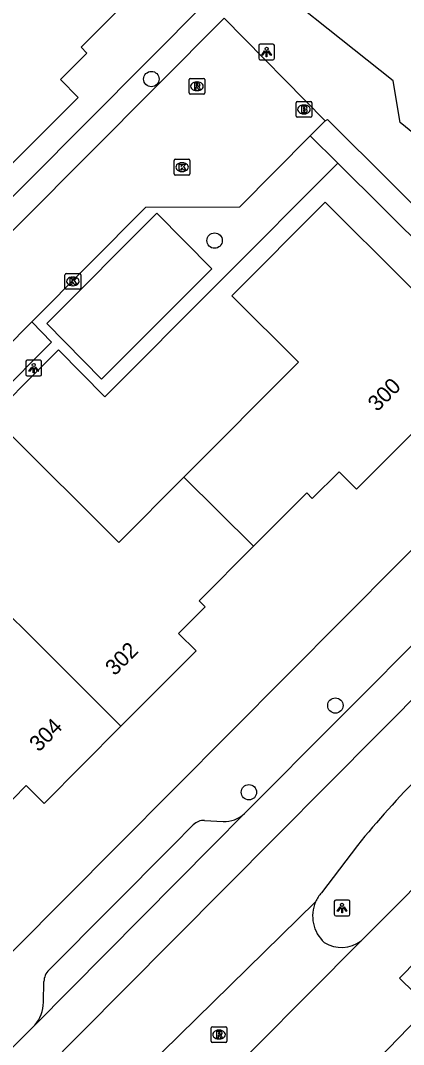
# Model space of a CAD drawing. Extents: x 157767 to 159171, y 387842 to 389425.
# Drawn here: x 158530.1 to 158554.5, y 388737.3 to 388802.6 of the extents above; entities that cross this region are included whole.
import ezdxf

# ---------------------------------------------------------------- set-up
doc = ezdxf.new("R2010")
doc.units = 0
for name, color, linetype in [('IMGEO_Boom', 7, 'Continuous'), ('IMGEO_Brandkraan', 7, 'Continuous'), ('IMGEO_Kolk', 7, 'Continuous'), ('IMGEO_Lichtpunt', 7, 'Continuous'), ('IMGEO_Loofbos', 7, 'Continuous'), ('IMGEO_Muur', 7, 'Continuous'), ('IMGEO_Pand', 7, 'Continuous'), ('IMGEO_Pand_nummerreeks', 7, 'Continuous'), ('IMGEO_Rijbaan_lokaal_gesloten', 7, 'Continuous'), ('IMGEO_Rijbaan_lokaal_open', 7, 'Continuous'), ('IMGEO_Rioolput', 7, 'Continuous'), ('IMGEO_Voetpad_open', 7, 'Continuous')]:
    doc.layers.add(name, color=color, linetype=linetype)

msp = doc.modelspace()

# ---------------------------------------------------------------- linework, layer by layer
at = {"layer": 'IMGEO_Boom'}
for centre in [(158538.423, 388798.82), (158542.453, 388788.527), (158550.142, 388758.911), (158544.636, 388753.386)]:
    msp.add_circle(centre, 0.489, dxfattribs=at)
at = {"layer": 'IMGEO_Brandkraan'}
for p, q in [((158547.639, 388796.457), (158547.639, 388797.309)), ((158547.714, 388797.383), (158548.566, 388797.383)), ((158548.64, 388797.309), (158548.64, 388796.457)), ((158548.15, 388796.603), (158548.125, 388796.603)), ((158548.127, 388797.163), (158548.152, 388797.163)), ((158548.566, 388796.383), (158547.714, 388796.383))]:
    msp.add_line(p, q, dxfattribs=at)
for points in [[(158547.639, 388796.457), (158547.639, 388797.309)], [(158547.714, 388797.383), (158548.566, 388797.383)], [(158548.64, 388797.309), (158548.64, 388796.457)], [(158547.987, 388797.083), (158547.987, 388796.683), (158548.2, 388796.683)], [(158548.218, 388797.083), (158547.987, 388797.083)], [(158548.166, 388797.002), (158548.112, 388797.002), (158548.112, 388796.926)], [(158548.112, 388796.926), (158548.165, 388796.926)], [(158548.174, 388796.85), (158548.112, 388796.85), (158548.112, 388796.769)], [(158548.112, 388796.769), (158548.174, 388796.769)], [(158548.566, 388796.383), (158547.714, 388796.383)]]:
    msp.add_lwpolyline(points, dxfattribs=at)
for centre, radius, start, end in [((158547.716, 388797.307), 0.0765, 91.55205, 178.44795), ((158547.716, 388797.307), 0.0765, 91.55205, 178.44795), ((158548.564, 388797.307), 0.0765, 1.55205, 88.44795), ((158548.564, 388797.307), 0.0765, 1.55205, 88.44795), ((158548.167, 388796.964), 0.0379, 267.82845, 90.93552), ((158548.175, 388796.809), 0.0404, 269.87594, 90.50774), ((158548.206, 388796.934), 0.251, 268.66757, 293.53466), ((158548.222, 388796.938), 0.145, 59.4692, 91.53667), ((158548.247, 388796.985), 0.0922, 285.51372, 58.15012), ((158548.252, 388796.793), 0.105, 301.31148, 78.98903), ((158547.716, 388796.459), 0.0765, 181.55205, 268.44795), ((158547.716, 388796.459), 0.0765, 181.55205, 268.44795), ((158548.564, 388796.459), 0.0765, 271.55205, 358.44795), ((158548.564, 388796.459), 0.0765, 271.55205, 358.44795)]:
    msp.add_arc(centre, radius, start, end, dxfattribs=at)
for centre, major_axis, ratio, start_param, end_param in [((158548.126, 388796.883), (-0.387, 0.002), 0.722429, 4.712389, 7.853982), ((158548.151, 388796.883), (-0.39, 0.002), 0.717154, 1.570796, 4.712389)]:
    msp.add_ellipse(centre, major_axis=major_axis, ratio=ratio, start_param=start_param, end_param=end_param, dxfattribs=at)
at = {"layer": 'IMGEO_Kolk'}
for p, q in [((158539.881, 388792.78), (158539.881, 388793.632)), ((158539.956, 388793.706), (158540.808, 388793.706)), ((158540.369, 388793.486), (158540.394, 388793.486)), ((158540.882, 388793.632), (158540.882, 388792.78)), ((158540.808, 388792.706), (158539.956, 388792.706)), ((158540.392, 388792.926), (158540.367, 388792.926)), ((158532.924, 388785.502), (158532.924, 388786.354)), ((158532.999, 388786.428), (158533.851, 388786.428)), ((158533.412, 388786.208), (158533.437, 388786.208)), ((158533.925, 388786.354), (158533.925, 388785.502)), ((158533.435, 388785.648), (158533.41, 388785.648)), ((158533.851, 388785.428), (158532.999, 388785.428))]:
    msp.add_line(p, q, dxfattribs=at)
for points in [[(158539.881, 388792.78), (158539.881, 388793.632)], [(158539.956, 388793.706), (158540.808, 388793.706)], [(158540.202, 388793.406), (158540.325, 388793.406), (158540.325, 388793.255), (158540.455, 388793.406), (158540.619, 388793.406), (158540.473, 388793.255), (158540.626, 388793.006), (158540.474, 388793.006), (158540.389, 388793.17), (158540.325, 388793.103), (158540.325, 388793.006), (158540.202, 388793.006), (158540.202, 388793.406)], [(158540.882, 388793.632), (158540.882, 388792.78)], [(158540.808, 388792.706), (158539.956, 388792.706)], [(158532.924, 388785.502), (158532.924, 388786.354)], [(158532.999, 388786.428), (158533.851, 388786.428)], [(158533.925, 388786.354), (158533.925, 388785.502)], [(158533.245, 388786.128), (158533.368, 388786.128), (158533.368, 388785.977), (158533.498, 388786.128), (158533.662, 388786.128), (158533.516, 388785.977), (158533.669, 388785.728), (158533.517, 388785.728), (158533.432, 388785.892), (158533.368, 388785.825), (158533.368, 388785.728), (158533.245, 388785.728), (158533.245, 388786.128)], [(158533.851, 388785.428), (158532.999, 388785.428)]]:
    msp.add_lwpolyline(points, dxfattribs=at)
for centre, start, end in [((158539.958, 388793.63), 91.55205, 178.44795), ((158539.958, 388793.63), 91.55205, 178.44795), ((158540.806, 388793.63), 1.55205, 88.44795), ((158540.806, 388793.63), 1.55205, 88.44795), ((158539.958, 388792.782), 181.55205, 268.44795), ((158539.958, 388792.782), 181.55205, 268.44795), ((158540.806, 388792.782), 271.55205, 358.44795), ((158540.806, 388792.782), 271.55205, 358.44795), ((158533.001, 388786.352), 91.55205, 178.44795), ((158533.001, 388786.352), 91.55205, 178.44795), ((158533.849, 388786.352), 1.55205, 88.44795), ((158533.849, 388786.352), 1.55205, 88.44795), ((158533.001, 388785.504), 181.55205, 268.44795), ((158533.001, 388785.504), 181.55205, 268.44795), ((158533.849, 388785.504), 271.55205, 358.44795), ((158533.849, 388785.504), 271.55205, 358.44795)]:
    msp.add_arc(centre, 0.0765, start, end, dxfattribs=at)
for centre, major_axis, ratio, start_param, end_param in [((158540.368, 388793.206), (-0.387, 0.002), 0.722429, 4.712389, 7.853982), ((158540.393, 388793.206), (-0.39, 0.002), 0.717154, 1.570796, 4.712389), ((158533.411, 388785.928), (-0.387, 0.002), 0.722429, 4.712389, 7.853982), ((158533.436, 388785.928), (-0.39, 0.002), 0.717154, 1.570796, 4.712389)]:
    msp.add_ellipse(centre, major_axis=major_axis, ratio=ratio, start_param=start_param, end_param=end_param, dxfattribs=at)
at = {"layer": 'IMGEO_Lichtpunt'}
for p, q in [((158545.264, 388800.948), (158545.264, 388800.141)), ((158545.264, 388800.948), (158545.264, 388800.141)), ((158546.166, 388801.043), (158545.358, 388801.043)), ((158546.166, 388801.043), (158545.358, 388801.043)), ((158546.26, 388800.141), (158546.26, 388800.948)), ((158546.26, 388800.141), (158546.26, 388800.948)), ((158545.358, 388800.047), (158546.166, 388800.047)), ((158545.358, 388800.047), (158546.166, 388800.047)), ((158530.431, 388780.809), (158530.431, 388780.002)), ((158530.431, 388780.809), (158530.431, 388780.002)), ((158531.333, 388780.904), (158530.525, 388780.904)), ((158531.333, 388780.904), (158530.525, 388780.904)), ((158531.427, 388780.002), (158531.427, 388780.809)), ((158531.427, 388780.002), (158531.427, 388780.809)), ((158530.525, 388779.908), (158531.333, 388779.908)), ((158530.525, 388779.908), (158531.333, 388779.908)), ((158550.071, 388746.417), (158550.071, 388745.61)), ((158550.071, 388746.417), (158550.071, 388745.61)), ((158550.973, 388746.512), (158550.165, 388746.512)), ((158550.973, 388746.512), (158550.165, 388746.512)), ((158551.067, 388745.61), (158551.067, 388746.417)), ((158551.067, 388745.61), (158551.067, 388746.417)), ((158550.165, 388745.516), (158550.973, 388745.516)), ((158550.165, 388745.516), (158550.973, 388745.516))]:
    msp.add_line(p, q, dxfattribs=at)
for points in [[(158545.638, 388800.612), (158545.677, 388800.584), (158545.489, 388800.322), (158545.451, 388800.349), (158545.638, 388800.612)], [(158545.74, 388800.564), (158545.787, 388800.564), (158545.787, 388800.242), (158545.74, 388800.242), (158545.74, 388800.564)], [(158545.85, 388800.584), (158545.888, 388800.611), (158546.075, 388800.349), (158546.036, 388800.321), (158545.85, 388800.584)], [(158530.805, 388780.473), (158530.844, 388780.445), (158530.656, 388780.183), (158530.618, 388780.21), (158530.805, 388780.473)], [(158530.907, 388780.425), (158530.954, 388780.425), (158530.954, 388780.103), (158530.907, 388780.103), (158530.907, 388780.425)], [(158531.017, 388780.445), (158531.055, 388780.472), (158531.242, 388780.21), (158531.203, 388780.182), (158531.017, 388780.445)], [(158550.445, 388746.081), (158550.484, 388746.053), (158550.296, 388745.791), (158550.258, 388745.818), (158550.445, 388746.081)], [(158550.547, 388746.033), (158550.594, 388746.033), (158550.594, 388745.711), (158550.547, 388745.711), (158550.547, 388746.033)], [(158550.657, 388746.053), (158550.695, 388746.08), (158550.882, 388745.818), (158550.843, 388745.79), (158550.657, 388746.053)]]:
    msp.add_lwpolyline(points, dxfattribs=at)
for centre in [(158545.763, 388800.746), (158530.93, 388780.607), (158550.57, 388746.215)]:
    msp.add_circle(centre, 0.0994, dxfattribs=at)
for centre, start, end in [((158545.358, 388800.948), 90, 180), ((158545.358, 388800.948), 90, 180), ((158546.166, 388800.948), 0, 90), ((158546.166, 388800.948), 0, 90), ((158545.358, 388800.141), 180, 270), ((158545.358, 388800.141), 180, 270), ((158546.166, 388800.141), 270, 0), ((158546.166, 388800.141), 270, 360), ((158530.525, 388780.809), 90, 180), ((158530.525, 388780.809), 90, 180), ((158531.333, 388780.809), 0, 90), ((158531.333, 388780.809), 0, 90), ((158530.525, 388780.002), 180, 270), ((158530.525, 388780.002), 180, 270), ((158531.333, 388780.002), 270, 0), ((158531.333, 388780.002), 270, 360), ((158550.165, 388746.417), 90, 180), ((158550.165, 388746.417), 90, 180), ((158550.973, 388746.417), 0, 90), ((158550.973, 388746.417), 0, 90), ((158550.165, 388745.61), 180, 270), ((158550.165, 388745.61), 180, 270), ((158550.973, 388745.61), 270, 0), ((158550.973, 388745.61), 270, 360)]:
    msp.add_arc(centre, 0.0946, start, end, dxfattribs=at)
at = {"layer": 'IMGEO_Loofbos'}
msp.add_lwpolyline([(158569.66, 388783.515), (158554.276, 388796.053), (158553.822, 388798.698), (158543.775, 388806.701)], dxfattribs=at)
at = {"layer": 'IMGEO_Muur'}
msp.add_lwpolyline([(158532.519, 388781.568), (158535.468, 388778.584), (158542.715, 388785.854)], dxfattribs=at)
at = {"layer": 'IMGEO_Pand'}
for points in [[(158528.903, 388792.771), (158533.765, 388797.653), (158532.633, 388798.78), (158534.322, 388800.476), (158533.945, 388800.851), (158537.457, 388804.378), (158533.914, 388807.905), (158533.03, 388808.786), (158528.827, 388804.566), (158521.614, 388811.75), (158515.742, 388805.854)], [(158540.5, 388773.46), (158547.8, 388780.789), (158543.553, 388785.02), (158549.492, 388790.982), (158559.642, 388780.872), (158551.495, 388772.691), (158550.374, 388773.808), (158548.674, 388772.101), (158548.32, 388772.454), (158544.934, 388769.054)], [(158523.356, 388770.684), (158529.141, 388776.491), (158536.359, 388769.302), (158540.5, 388773.46)], [(158540.5, 388773.46), (158544.934, 388769.054)], [(158536.489, 388757.59), (158523.356, 388770.684)], [(158544.934, 388769.054), (158541.468, 388765.574), (158541.842, 388765.201), (158540.15, 388763.501), (158541.267, 388762.388), (158536.489, 388757.59)], [(158536.489, 388757.59), (158531.597, 388752.679), (158530.46, 388753.811), (158528.767, 388752.111), (158528.416, 388752.461), (158525.965, 388750), (158525.048, 388749.079)]]:
    msp.add_lwpolyline(points, dxfattribs=at)
at = {"layer": 'IMGEO_Rijbaan_lokaal_gesloten'}
for points in [[(158496.706, 388700.559), (158501.89, 388705.761), (158518.632, 388722.627), (158536.648, 388740.777), (158559.421, 388763.72), (158575.267, 388779.508), (158587.717, 388792.072), (158606.755, 388811.281)], [(158551.782, 388743.914), (158564.106, 388756.272), (158576.646, 388768.891), (158589.106, 388781.355), (158597.897, 388790.325), (158610.033, 388802.4)], [(158612.427, 388800.04), (158603.516, 388791.051), (158565.991, 388753.259), (158557.708, 388745.089), (158554.23, 388741.548), (158556.103, 388739.723)], [(158556.771, 388764.502), (158556.46, 388764.189), (158544.35, 388752.036)], [(158544.35, 388752.036), (158542.333, 388750), (158530.995, 388738.556)], [(158551.55, 388750), (158549.257, 388746.989)], [(158539.102, 388736.833), (158548.887, 388746.407)], [(158551.782, 388743.914), (158541.744, 388733.805)], [(158556.103, 388739.723), (158541.933, 388725.08)], [(158530.995, 388738.556), (158514.696, 388722.195), (158514.537, 388722.035)]]:
    msp.add_lwpolyline(points, dxfattribs=at)
for centre, radius, start, end in [((158599.724, 388710.844), 62.08, 135.3273, 140.89598), ((158550.959, 388745.498), 2.263, 156.31482, 227.79294), ((158550.985, 388745.482), 2.293, 138.90503, 156.20356), ((158550.545, 388745.535), 2.039, 237.15422, 307.34301)]:
    msp.add_arc(centre, radius, start, end, dxfattribs=at)
at = {"layer": 'IMGEO_Rijbaan_lokaal_open'}
for points in [[(158543.056, 388802.7), (158500, 388759.449), (158490.594, 388750), (158479.993, 388739.35), (158475.72, 388739.417), (158474.973, 388740.155)], [(158543.056, 388802.7), (158549.493, 388796.166)], [(158548.53, 388795.195), (158549.493, 388796.166)], [(158548.53, 388795.195), (158544.033, 388790.659), (158538.055, 388790.629), (158530.808, 388783.352)], [(158527.302, 388779.822), (158530.808, 388783.352)]]:
    msp.add_lwpolyline(points, dxfattribs=at)
at = {"layer": 'IMGEO_Rioolput'}
for p, q in [((158540.826, 388797.933), (158540.826, 388798.785)), ((158540.901, 388798.859), (158541.753, 388798.859)), ((158541.314, 388798.639), (158541.339, 388798.639)), ((158541.827, 388798.785), (158541.827, 388797.933)), ((158541.337, 388798.079), (158541.312, 388798.079)), ((158541.753, 388797.859), (158540.901, 388797.859)), ((158542.235, 388737.525), (158542.235, 388738.377)), ((158542.31, 388738.451), (158543.162, 388738.451)), ((158542.723, 388738.231), (158542.748, 388738.231)), ((158543.236, 388738.377), (158543.236, 388737.525)), ((158543.162, 388737.451), (158542.31, 388737.451)), ((158542.746, 388737.671), (158542.721, 388737.671))]:
    msp.add_line(p, q, dxfattribs=at)
for points in [[(158540.826, 388797.933), (158540.826, 388798.785)], [(158540.901, 388798.859), (158541.753, 388798.859)], [(158541.415, 388798.557), (158541.163, 388798.559), (158541.163, 388798.159)], [(158541.827, 388798.785), (158541.827, 388797.933)], [(158541.163, 388798.159), (158541.287, 388798.159), (158541.287, 388798.321), (158541.298, 388798.321)], [(158541.341, 388798.478), (158541.287, 388798.478), (158541.287, 388798.397)], [(158541.287, 388798.397), (158541.339, 388798.397)], [(158541.345, 388798.292), (158541.416, 388798.159), (158541.556, 388798.159), (158541.491, 388798.285)], [(158541.753, 388797.859), (158540.901, 388797.859)], [(158542.235, 388737.525), (158542.235, 388738.377)], [(158542.31, 388738.451), (158543.162, 388738.451)], [(158542.824, 388738.149), (158542.572, 388738.151), (158542.572, 388737.751)], [(158542.572, 388737.751), (158542.696, 388737.751), (158542.696, 388737.913), (158542.707, 388737.913)], [(158542.75, 388738.07), (158542.696, 388738.07), (158542.696, 388737.989)], [(158542.696, 388737.989), (158542.748, 388737.989)], [(158542.754, 388737.884), (158542.825, 388737.751), (158542.965, 388737.751), (158542.9, 388737.877)], [(158543.236, 388738.377), (158543.236, 388737.525)], [(158543.162, 388737.451), (158542.31, 388737.451)]]:
    msp.add_lwpolyline(points, dxfattribs=at)
for centre, radius, start, end in [((158540.903, 388798.783), 0.0765, 91.55205, 178.44795), ((158540.903, 388798.783), 0.0765, 91.55205, 178.44795), ((158541.414, 388798.447), 0.109, 350.36119, 89.41601), ((158541.751, 388798.783), 0.0765, 1.55205, 88.44795), ((158541.751, 388798.783), 0.0765, 1.55205, 88.44795), ((158540.903, 388797.935), 0.0765, 181.55205, 268.44795), ((158540.903, 388797.935), 0.0765, 181.55205, 268.44795), ((158541.297, 388798.268), 0.0533, 26.02933, 88.69889), ((158541.323, 388798.586), 0.19, 274.7715, 282.96867), ((158541.347, 388798.382), 0.0964, 77.00612, 93.18647), ((158541.361, 388798.439), 0.0378, 276.66336, 79.67722), ((158541.412, 388798.447), 0.112, 277.58423, 350.98172), ((158541.396, 388798.232), 0.108, 29.51342, 73.79051), ((158541.751, 388797.935), 0.0765, 271.55205, 358.44795), ((158541.751, 388797.935), 0.0765, 271.55205, 358.44795), ((158542.312, 388738.375), 0.0765, 91.55205, 178.44795), ((158542.312, 388738.375), 0.0765, 91.55205, 178.44795), ((158542.706, 388737.86), 0.0533, 26.02933, 88.69889), ((158542.732, 388738.178), 0.19, 274.7715, 282.96867), ((158542.756, 388737.974), 0.0964, 77.00612, 93.18647), ((158542.77, 388738.031), 0.0378, 276.66336, 79.67722), ((158542.823, 388738.039), 0.109, 350.36119, 89.41601), ((158542.821, 388738.039), 0.112, 277.58423, 350.98172), ((158542.805, 388737.824), 0.108, 29.51342, 73.79051), ((158543.16, 388738.375), 0.0765, 1.55205, 88.44795), ((158543.16, 388738.375), 0.0765, 1.55205, 88.44795), ((158542.312, 388737.527), 0.0765, 181.55205, 268.44795), ((158542.312, 388737.527), 0.0765, 181.55205, 268.44795), ((158543.16, 388737.527), 0.0765, 271.55205, 358.44795), ((158543.16, 388737.527), 0.0765, 271.55205, 358.44795)]:
    msp.add_arc(centre, radius, start, end, dxfattribs=at)
for centre, major_axis, ratio, start_param, end_param in [((158541.313, 388798.359), (-0.387, 0.002), 0.722429, 4.712389, 7.853982), ((158541.338, 388798.359), (-0.39, 0.002), 0.717154, 1.570796, 4.712389), ((158542.722, 388737.951), (-0.387, 0.002), 0.722429, 4.712389, 7.853982), ((158542.747, 388737.951), (-0.39, 0.002), 0.717154, 1.570796, 4.712389)]:
    msp.add_ellipse(centre, major_axis=major_axis, ratio=ratio, start_param=start_param, end_param=end_param, dxfattribs=at)
at = {"layer": 'IMGEO_Voetpad_open'}
for points in [[(158464.259, 388754.102), (158468.372, 388750), (158478.452, 388739.948), (158488.463, 388750), (158500, 388761.585), (158541.987, 388803.786)], [(158549.493, 388796.166), (158549.641, 388796.246), (158566.057, 388779.908)], [(158550.298, 388793.461), (158548.53, 388795.195)], [(158550.298, 388793.461), (158542.715, 388785.854), (158535.468, 388778.584), (158532.519, 388781.568), (158516.628, 388765.642), (158508.372, 388757.368), (158496.746, 388745.716), (158488.5, 388737.452), (158478.471, 388727.401), (158475.565, 388730.284)], [(158564.998, 388778.87), (158550.298, 388793.461)], [(158542.282, 388786.736), (158535.25, 388779.699), (158531.772, 388783.243), (158538.775, 388790.271), (158542.282, 388786.736)], [(158530.808, 388783.352), (158532.075, 388782.059), (158528.549, 388778.538), (158527.302, 388779.822)], [(158483.957, 388697.358), (158500, 388713.495), (158536.294, 388750), (158564.998, 388778.87)], [(158541.814, 388751.589), (158542.993, 388751.518)], [(158531.891, 388742.056), (158539.789, 388750), (158541.097, 388751.316)], [(158531.546, 388740.006), (158531.58, 388741.329)]]:
    msp.add_lwpolyline(points, dxfattribs=at)
for centre, radius, start, end in [((158541.756, 388750.662), 0.929, 86.44853, 135.24045), ((158543.057, 388753.388), 1.871, 268.05116, 313.73499), ((158532.653, 388741.3), 1.073, 135.21662, 178.46232), ((158529.468, 388739.966), 2.078, 317.27778, 1.10864)]:
    msp.add_arc(centre, radius, start, end, dxfattribs=at)

# ---------------------------------------------------------------- texts
at = {"layer": 'IMGEO_Pand_nummerreeks'}
for s, rotation, p in [('300', 45.11931, (158552.812, 388777.585)), ('302', 45.11531, (158536.089, 388760.76)), ('304', 45.11531, (158531.256, 388755.908))]:
    msp.add_text(s, height=1, rotation=rotation, dxfattribs=at).set_placement(p)

doc.saveas('drawing.dxf')
